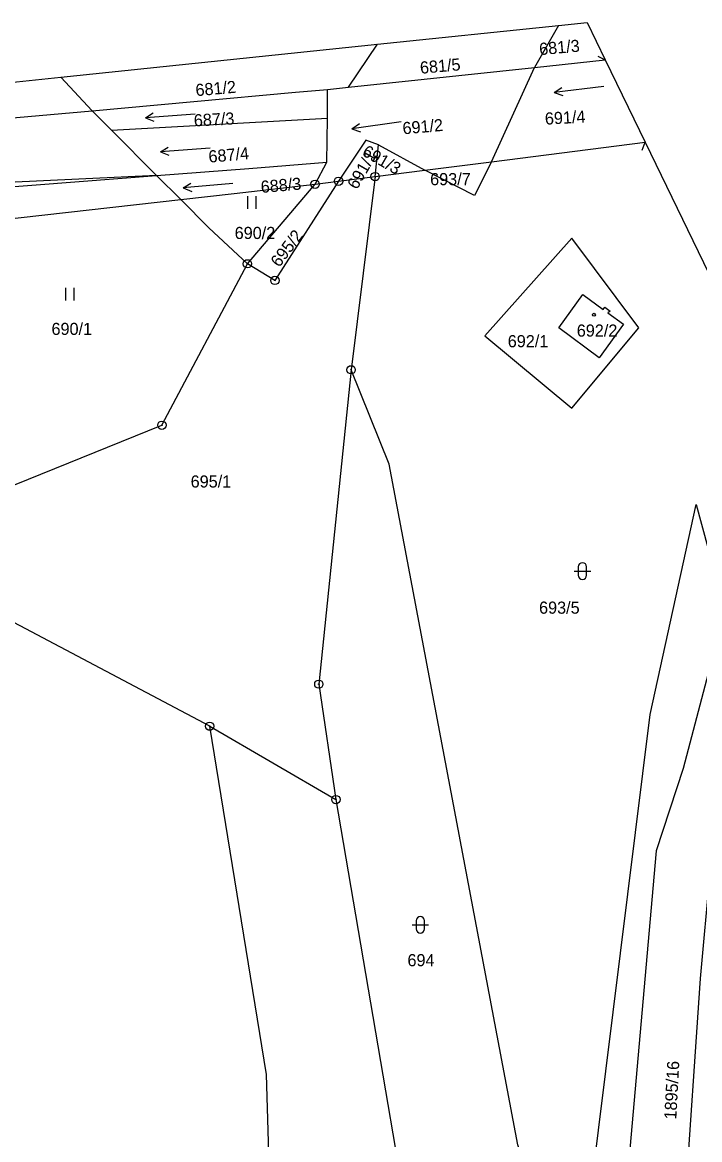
# Model space of a CAD drawing. Extents: x -587171 to -555306, y -1167727 to -1074732.
# Drawn here: x -560688.1 to -560606.6, y -1077980.2 to -1077845.6 of the extents above; entities that cross this region are included whole.
import ezdxf

# ---------------------------------------------------------------- set-up
doc = ezdxf.new("R2010")
doc.units = 0
for name, color, linetype in [('Hranice parcel', 7, 'Continuous'), ('Parcelní čísla', 7, 'Continuous'), ('Vnitřní kresba', 7, 'Continuous'), ('Značky bodu BP', 7, 'Continuous'), ('Značky budov', 7, 'Continuous'), ('Značky kultur', 7, 'Continuous')]:
    doc.layers.add(name, color=color, linetype=linetype)

msp = doc.modelspace()

# ---------------------------------------------------------------- linework, layer by layer
at = {"layer": 'Hranice parcel'}
for p, q in [((-560645.38, -1077848.25), (-560623.58, -1077845.97)), ((-560623.58, -1077845.97), (-560626.47, -1077851.03)), ((-560623.58, -1077845.97), (-560620.14, -1077845.61)), ((-560620.14, -1077845.61), (-560617.96, -1077850.12)), ((-560683.5, -1077852.23), (-560645.38, -1077848.25)), ((-560648.85, -1077853.42), (-560645.38, -1077848.25)), ((-560626.47, -1077851.03), (-560617.96, -1077850.12)), ((-560617.96, -1077850.12), (-560613.17, -1077860.04)), ((-560648.85, -1077853.42), (-560626.47, -1077851.03)), ((-560631.67, -1077862.4), (-560626.47, -1077851.03)), ((-560693.23, -1077853.25), (-560683.5, -1077852.23)), ((-560683.5, -1077852.23), (-560679.72, -1077856.25)), ((-560651.41, -1077857.14), (-560651.38, -1077853.69)), ((-560651.38, -1077853.69), (-560648.85, -1077853.42)), ((-560733.66, -1077861.13), (-560679.72, -1077856.25)), ((-560677.41, -1077858.59), (-560679.72, -1077856.25)), ((-560677.41, -1077858.59), (-560651.41, -1077857.14)), ((-560651.46, -1077862.47), (-560651.41, -1077857.14)), ((-560672, -1077864.07), (-560677.41, -1077858.59)), ((-560631.67, -1077862.4), (-560613.17, -1077860.04)), ((-560613.17, -1077860.04), (-560603.19, -1077880.68)), ((-560645.67, -1077864.19), (-560645.26, -1077860.38)), ((-560645.26, -1077860.38), (-560639.69, -1077863.43)), ((-560652.89, -1077865.11), (-560651.46, -1077862.47)), ((-560639.69, -1077863.43), (-560631.67, -1077862.4)), ((-560726.71, -1077868.33), (-560672, -1077864.07)), ((-560669.04, -1077866.94), (-560672, -1077864.07)), ((-560645.67, -1077864.19), (-560639.69, -1077863.43)), ((-560661.03, -1077874.7), (-560652.89, -1077865.11)), ((-560652.89, -1077865.11), (-560650.07, -1077864.75)), ((-560650.07, -1077864.75), (-560645.67, -1077864.19)), ((-560645.67, -1077864.19), (-560648.55, -1077887.47)), ((-560713.23, -1077871.95), (-560669.04, -1077866.94)), ((-560665.58, -1077930.4), (-560650.39, -1077939.24))]:
    msp.add_line(p, q, dxfattribs=at)
for points in [[(-560679.72, -1077856.25), (-560655.25, -1077854.04), (-560651.38, -1077853.69)], [(-560645.26, -1077860.38), (-560646.8, -1077859.79), (-560650.07, -1077864.75)], [(-560672, -1077864.07), (-560660.85, -1077863.2), (-560651.46, -1077862.47)], [(-560631.67, -1077862.4), (-560633.69, -1077866.46), (-560639.69, -1077863.43)], [(-560672, -1077864.07), (-560707.75, -1077865.76), (-560729.28, -1077865.96), (-560732.93, -1077866.02), (-560743, -1077866.2)], [(-560669.04, -1077866.94), (-560662.65, -1077866.22), (-560652.89, -1077865.11)], [(-560650.07, -1077864.75), (-560657.73, -1077876.7), (-560661.03, -1077874.7)], [(-560661.03, -1077874.7), (-560665.67, -1077870.35), (-560669.04, -1077866.94)], [(-560622, -1077871.59), (-560632.47, -1077883.38), (-560622, -1077892.09), (-560613.93, -1077882.43), (-560622, -1077871.59)], [(-560689.06, -1077901.32), (-560671.33, -1077894.14), (-560661.03, -1077874.7)], [(-560617.37, -1077880.4), (-560617.65, -1077880.6), (-560615.75, -1077881.99), (-560618.69, -1077886.01), (-560623.55, -1077882.43), (-560620.68, -1077878.38), (-560618.2, -1077880.2), (-560618, -1077879.93), (-560617.37, -1077880.4)], [(-560648.55, -1077887.47), (-560652.44, -1077925.34), (-560650.39, -1077939.24)], [(-560621.47, -1078000.7), (-560628.47, -1077980.85), (-560643.97, -1077898.82), (-560648.55, -1077887.47)], [(-560665.58, -1077930.4), (-560706.47, -1077908.75), (-560701.7, -1077902.25)], [(-560599.84, -1077902.44), (-560603.05, -1077922.47), (-560606.53, -1077960.8), (-560608.44, -1077988.41), (-560612.13, -1078027.23), (-560619.02, -1078046.89)], [(-560621.47, -1078000.7), (-560612.55, -1077928.99), (-560607.02, -1077903.68), (-560603.55, -1077916.44)], [(-560603.55, -1077916.44), (-560608.59, -1077935.48), (-560611.82, -1077945.42), (-560616.68, -1078000.49), (-560619.02, -1078046.89)], [(-560659.21, -1078082.86), (-560656.64, -1078042.64), (-560658.75, -1077972.37), (-560665.58, -1077930.4)], [(-560650.39, -1077939.24), (-560637.27, -1078016.24), (-560628, -1078028.75)]]:
    msp.add_lwpolyline(points, dxfattribs=at)
at = {"layer": 'Vnitřní kresba'}
for p, q in [((-560618.85, -1077849.67), (-560617.96, -1077850.12)), ((-560613.5, -1077860.99), (-560613.17, -1077860.04))]:
    msp.add_line(p, q, dxfattribs=at)
at = {"layer": 'Značky bodu BP'}
for centre, radius in [((-560645.67, -1077864.19), 0.5), ((-560652.89, -1077865.11), 0.5), ((-560652.89, -1077865.11), 0.0303), ((-560650.07, -1077864.75), 0.5), ((-560650.07, -1077864.75), 0.0303), ((-560645.67, -1077864.19), 0.0303), ((-560661.03, -1077874.7), 0.5), ((-560661.03, -1077874.7), 0.0303), ((-560657.73, -1077876.7), 0.5), ((-560657.73, -1077876.7), 0.0303), ((-560648.55, -1077887.47), 0.5), ((-560648.55, -1077887.47), 0.0303), ((-560671.33, -1077894.14), 0.5), ((-560671.33, -1077894.14), 0.0303), ((-560652.44, -1077925.34), 0.5), ((-560652.44, -1077925.34), 0.0303), ((-560665.58, -1077930.4), 0.5), ((-560665.58, -1077930.4), 0.0303), ((-560650.39, -1077939.24), 0.5), ((-560650.39, -1077939.24), 0.0303)]:
    msp.add_circle(centre, radius, dxfattribs=at)
at = {"layer": 'Značky budov'}
msp.add_circle((-560619.33, -1077880.84), 0.175, dxfattribs=at)
at = {"layer": 'Značky kultur'}
for p, q in [((-560618.14, -1077853.33), (-560624.1, -1077854.06)), ((-560624.1, -1077854.06), (-560623.19, -1077853.44)), ((-560624.1, -1077854.06), (-560623.07, -1077854.44)), ((-560673.31, -1077857.1), (-560672.37, -1077856.53)), ((-560667.33, -1077856.68), (-560673.31, -1077857.1)), ((-560673.31, -1077857.1), (-560672.3, -1077857.53)), ((-560642.52, -1077857.61), (-560648.46, -1077858.44)), ((-560648.46, -1077858.44), (-560647.56, -1077857.81)), ((-560648.46, -1077858.44), (-560647.42, -1077858.8)), ((-560671.51, -1077861.2), (-560670.57, -1077860.63)), ((-560665.53, -1077860.78), (-560671.51, -1077861.2)), ((-560671.51, -1077861.2), (-560670.5, -1077861.63)), ((-560668.76, -1077865.55), (-560667.83, -1077864.97)), ((-560662.78, -1077865.03), (-560668.76, -1077865.55)), ((-560668.76, -1077865.55), (-560667.74, -1077865.97)), ((-560660.99, -1077868.06), (-560660.99, -1077866.56)), ((-560659.99, -1077868.06), (-560659.99, -1077866.56)), ((-560682.9, -1077879.1), (-560682.9, -1077877.6)), ((-560681.9, -1077879.1), (-560681.9, -1077877.6)), ((-560621.21, -1077911.21), (-560621.21, -1077912.21)), ((-560620.21, -1077912.21), (-560620.21, -1077911.21)), ((-560621.71, -1077911.71), (-560619.71, -1077911.71)), ((-560640.72, -1077953.83), (-560640.72, -1077954.83)), ((-560639.72, -1077954.83), (-560639.72, -1077953.83)), ((-560641.22, -1077954.33), (-560639.22, -1077954.33))]:
    msp.add_line(p, q, dxfattribs=at)
for centre, start, end in [((-560620.71, -1077911.21), 0, 180), ((-560620.71, -1077912.21), 180, 359.9879), ((-560640.22, -1077953.83), 0, 180), ((-560640.22, -1077954.83), 180, 359.9879)]:
    msp.add_arc(centre, 0.5, start, end, dxfattribs=at)

# ---------------------------------------------------------------- texts
at = {"layer": 'Parcelní čísla'}
for s, rotation, p in [('681/3', 5, (-560625.85, -1077849.56)), ('681/5', 5, (-560640.2, -1077851.81)), ('681/2', 5, (-560667.22, -1077854.51)), ('687/3', 3, (-560667.45, -1077858.16)), ('691/2', 5, (-560642.3, -1077859.11)), ('691/4', 3, (-560625.19, -1077857.94)), ('687/4', 5, (-560665.66, -1077862.52)), ('691/1', 60, (-560647.85, -1077865.84)), ('691/3', 330, (-560647.34, -1077861.57)), ('688/3', 5, (-560659.37, -1077866.17)), ('695/2', 53, (-560657.2, -1077875.21)), ('1895/16', 87, (-560609.41, -1077977.81))]:
    msp.add_text(s, height=1.46, rotation=rotation, dxfattribs=at).set_placement(p)
for s, p in [('693/7', (-560639.04, -1077865.23)), ('690/2', (-560662.57, -1077871.71)), ('690/1', (-560684.62, -1077883.27)), ('692/2', (-560621.39, -1077883.47)), ('692/1', (-560629.7, -1077884.75)), ('695/1', (-560667.87, -1077901.65)), ('693/5', (-560625.93, -1077916.85)), ('694', (-560641.77, -1077959.32))]:
    msp.add_text(s, height=1.46, dxfattribs=at).set_placement(p)

doc.saveas('drawing.dxf')
